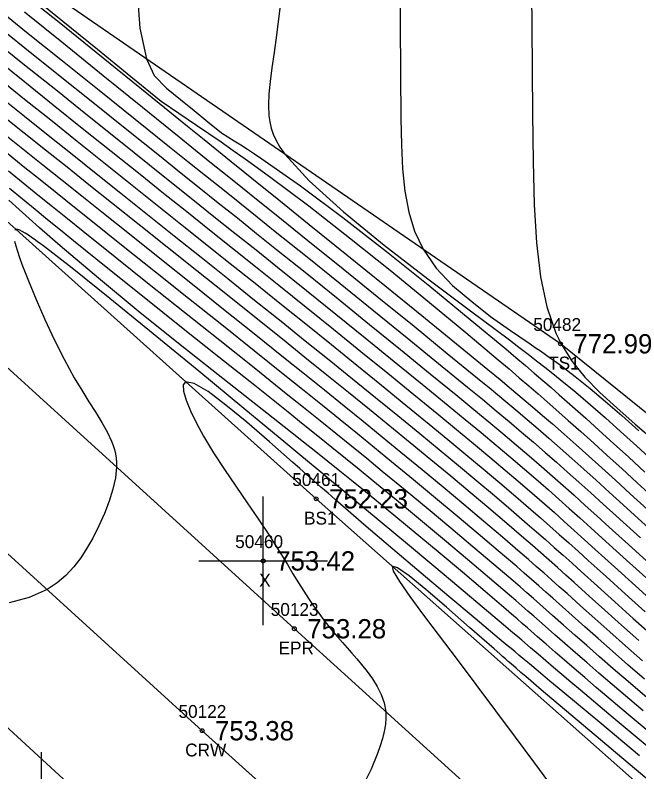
# Model space of a CAD drawing. Extents: x 1378535 to 1380697, y 997729 to 1000024.
# Drawn here: x 1379232.9 to 1379281.3, y 999353.4 to 999412.2 of the extents above; entities that cross this region are included whole.
import ezdxf

# ---------------------------------------------------------------- set-up
doc = ezdxf.new("R2010")
doc.units = 0
for name, color, linetype in [('RD_DTM_BkLn1', 7, 'Continuous'), ('RD_DTM_BkLn2', 7, 'Continuous'), ('RD_DTM_BkLn_txCode', 7, 'Continuous'), ('RD_DTM_Major1', 7, 'Continuous'), ('RD_DTM_Minor1', 7, 'Continuous'), ('RD_EX_Misc', 7, 'Continuous'), ('RD_EX_Misc_txCode', 7, 'Continuous'), ('RD_EX_Road', 7, 'Continuous'), ('RD_EX_Road_txCode', 7, 'Continuous'), ('RD_EX_TX_Misc_ELEV', 7, 'Continuous'), ('RD_EX_TX_Road_ELEV', 7, 'Continuous'), ('RD_HC_Survey_ELEV', 7, 'Continuous'), ('RD_HC_Survey_txCode', 7, 'Continuous'), ('RD_SMD_Locator', 7, 'Continuous')]:
    doc.layers.add(name, color=color, linetype=linetype)

msp = doc.modelspace()

# ---------------------------------------------------------------- linework, layer by layer
at = {"layer": 'RD_DTM_BkLn1'}
msp.add_lwpolyline([(1379644.889, 998995.516), (1379603.59, 999033.022), (1379560.539, 999073.024), (1379518.05, 999111.381), (1379475.069, 999150.602), (1379431.045, 999190.013), (1379385.062, 999231.968), (1379339.18, 999273.058), (1379294.588, 999314.047), (1379247.38, 999356.59), (1379201.7, 999398.205), (1379156.533, 999438.891)], dxfattribs=at)
at = {"layer": 'RD_DTM_BkLn2'}
for points in [[(1379494.504, 999194.125), (1379456.694, 999214.003), (1379436.374, 999253.04), (1379388.122, 999297.569), (1379349.799, 999331.884), (1379305.784, 999362.026), (1379275.226, 999386.673), (1379224.721, 999421.459), (1379183.395, 999457.982)], [(1379481.385, 999178.365), (1379447.274, 999202.26), (1379412.093, 999233.015), (1379364.552, 999275.831), (1379323.483, 999312.277), (1379294.141, 999341.029), (1379256.243, 999374.618), (1379213.663, 999412.855)]]:
    msp.add_lwpolyline(points, dxfattribs=at)
at = {"layer": 'RD_DTM_Major1'}
for points in [[(1379242.345, 999414.042), (1379242.533, 999411.213), (1379243.067, 999408.823), (1379243.657, 999407.527), (1379244.621, 999406.551), (1379245.703, 999405.669), (1379246.775, 999404.798), (1379247.833, 999403.935), (1379248.893, 999403.074), (1379249.375, 999402.77), (1379249.874, 999402.457), (1379250.387, 999402.131), (1379250.915, 999401.791), (1379251.459, 999401.435), (1379252.02, 999401.06), (1379255.016, 999398.947), (1379258.3, 999396.487), (1379261.704, 999393.836), (1379265.062, 999391.147), (1379268.206, 999388.574), (1379270.968, 999386.273), (1379271.755, 999385.61), (1379272.493, 999384.985), (1379273.19, 999384.39), (1379273.855, 999383.818), (1379274.497, 999383.262), (1379275.123, 999382.714), (1379276.152, 999381.805), (1379277.184, 999380.882), (1379278.241, 999379.927), (1379279.346, 999378.923), (1379280.521, 999377.851), (1379281.786, 999376.693)], [(1379231.151, 999411.656), (1379233.612, 999409.68), (1379236.215, 999407.59), (1379238.878, 999405.453), (1379241.52, 999403.335), (1379244.057, 999401.302), (1379245.63, 999400.043), (1379247.149, 999398.828), (1379248.636, 999397.639), (1379250.117, 999396.454), (1379251.616, 999395.253), (1379253.158, 999394.016), (1379255.508, 999392.127), (1379257.939, 999390.167), (1379260.39, 999388.185), (1379262.801, 999386.23), (1379265.109, 999384.349), (1379267.255, 999382.592), (1379268.487, 999381.576), (1379269.644, 999380.617), (1379270.737, 999379.703), (1379271.78, 999378.823), (1379272.782, 999377.967), (1379273.758, 999377.124), (1379274.594, 999376.391), (1379275.43, 999375.651), (1379276.278, 999374.893), (1379277.149, 999374.109), (1379278.056, 999373.288), (1379279.011, 999372.422), (1379280.764, 999370.827), (1379282.221, 999369.504)], [(1379281.304, 999363.606), (1379279.954, 999364.809), (1379278.665, 999365.964), (1379277.444, 999367.062), (1379276.284, 999368.106), (1379275.629, 999368.694), (1379274.985, 999369.269), (1379274.344, 999369.839), (1379273.7, 999370.408), (1379273.045, 999370.983), (1379272.371, 999371.57), (1379271.058, 999372.701), (1379269.667, 999373.884), (1379268.209, 999375.11), (1379266.697, 999376.372), (1379265.142, 999377.66), (1379263.555, 999378.966), (1379261.977, 999380.259), (1379260.374, 999381.565), (1379258.742, 999382.89), (1379257.076, 999384.238), (1379255.369, 999385.614), (1379253.616, 999387.023), (1379251.44, 999388.766), (1379249.215, 999390.546), (1379246.966, 999392.342), (1379242.497, 999395.909), (1379240.327, 999397.643), (1379238.588, 999399.034), (1379236.888, 999400.394), (1379235.215, 999401.733), (1379233.556, 999403.059), (1379231.899, 999404.381)], [(1379283.313, 999355.481), (1379280.485, 999357.862), (1379278.003, 999359.962), (1379277.114, 999360.722), (1379276.294, 999361.426), (1379275.531, 999362.085), (1379274.812, 999362.709), (1379274.121, 999363.309), (1379273.447, 999363.896), (1379272.657, 999364.582), (1379272.256, 999364.93), (1379271.847, 999365.284), (1379271.426, 999365.647), (1379270.991, 999366.022), (1379269.373, 999367.405), (1379267.598, 999368.908), (1379265.715, 999370.49), (1379263.774, 999372.108), (1379261.823, 999373.721), (1379259.912, 999375.286), (1379258.987, 999376.037), (1379258.072, 999376.776), (1379257.152, 999377.515), (1379256.215, 999378.263), (1379255.248, 999379.031), (1379254.238, 999379.83), (1379251.55, 999381.946), (1379248.621, 999384.254), (1379245.543, 999386.698), (1379242.41, 999389.222), (1379239.317, 999391.769), (1379236.357, 999394.284), (1379235.545, 999394.993), (1379234.745, 999395.698), (1379233.953, 999396.404), (1379233.163, 999397.115), (1379232.37, 999397.836)]]:
    msp.add_lwpolyline(points, dxfattribs=at)
at = {"layer": 'RD_DTM_Minor1'}
for points in [[(1379272.93, 999418.77), (1379272.998, 999411.354), (1379273.055, 999404.559), (1379273.094, 999400.841), (1379273.177, 999397.505), (1379273.349, 999394.527), (1379273.659, 999391.881), (1379274.152, 999389.543), (1379274.874, 999387.486), (1379274.942, 999387.336), (1379275.011, 999387.188), (1379275.082, 999387.041), (1379275.155, 999386.895), (1379275.23, 999386.751), (1379275.307, 999386.608), (1379276.131, 999385.307), (1379277.124, 999384.077), (1379278.285, 999382.888), (1379279.594, 999381.7), (1379281.032, 999380.423), (1379282.615, 999379.089)], [(1379262.789, 999415.621), (1379262.774, 999411.562), (1379262.784, 999407.709), (1379262.82, 999404.155), (1379262.864, 999402.139), (1379262.955, 999400.265), (1379263.133, 999398.526), (1379263.432, 999396.913), (1379263.892, 999395.416), (1379264.549, 999394.027), (1379265.57, 999392.559), (1379266.828, 999391.206), (1379268.333, 999389.962), (1379269.781, 999388.792), (1379271.339, 999387.701), (1379272.86, 999386.669), (1379273.266, 999386.391), (1379273.665, 999386.115), (1379274.059, 999385.84), (1379274.447, 999385.564), (1379274.832, 999385.287), (1379275.214, 999385.006), (1379276.37, 999384.123), (1379277.536, 999383.185), (1379278.733, 999382.178), (1379279.987, 999381.089), (1379281.32, 999379.904)], [(1379232.965, 999414.311), (1379236.272, 999411.681), (1379239.705, 999408.915), (1379243.088, 999406.169), (1379246.246, 999403.599), (1379247.412, 999402.651), (1379248.532, 999401.742), (1379249.624, 999400.857), (1379250.706, 999399.98), (1379251.796, 999399.097), (1379252.914, 999398.194), (1379255.692, 999395.949), (1379258.611, 999393.591), (1379261.565, 999391.203), (1379264.446, 999388.867), (1379267.149, 999386.667), (1379269.568, 999384.685), (1379270.525, 999383.895), (1379271.417, 999383.153), (1379272.258, 999382.449), (1379273.06, 999381.771), (1379273.834, 999381.108), (1379274.594, 999380.451), (1379275.518, 999379.641), (1379276.454, 999378.81), (1379277.418, 999377.945), (1379278.427, 999377.033), (1379279.495, 999376.062), (1379280.639, 999375.02), (1379282.781, 999373.066)], [(1379233.84, 999413.981), (1379236.567, 999411.761), (1379239.253, 999409.575), (1379241.848, 999407.463), (1379244.21, 999405.54), (1379246.932, 999403.675), (1379247.905, 999403.015), (1379248.856, 999402.363), (1379249.793, 999401.712), (1379250.727, 999401.053), (1379251.666, 999400.379), (1379252.621, 999399.682), (1379255.665, 999397.39), (1379258.825, 999394.923), (1379261.988, 999392.389), (1379265.042, 999389.892), (1379267.875, 999387.539), (1379270.374, 999385.437), (1379271.226, 999384.715), (1379272.023, 999384.037), (1379272.775, 999383.392), (1379273.494, 999382.772), (1379274.189, 999382.167), (1379274.873, 999381.568), (1379275.83, 999380.72), (1379276.802, 999379.852), (1379277.806, 999378.946), (1379278.86, 999377.991), (1379279.981, 999376.97), (1379281.188, 999375.869), (1379283.461, 999373.795)], [(1379253.617, 999414.449), (1379253.17, 999410.671), (1379252.979, 999409.332), (1379252.805, 999408.137), (1379252.663, 999407.068), (1379252.565, 999406.102), (1379252.528, 999405.221), (1379252.565, 999404.404), (1379252.632, 999403.921), (1379252.742, 999403.445), (1379252.906, 999402.966), (1379253.132, 999402.477), (1379253.429, 999401.966), (1379253.809, 999401.425), (1379255.709, 999399.331), (1379258.373, 999396.922), (1379261.53, 999394.34), (1379264.91, 999391.727), (1379268.241, 999389.223), (1379271.252, 999386.971), (1379271.996, 999386.408), (1379272.7, 999385.871), (1379273.369, 999385.356), (1379274.006, 999384.859), (1379274.619, 999384.374), (1379275.211, 999383.899), (1379276.405, 999382.915), (1379277.563, 999381.929), (1379278.716, 999380.919), (1379279.895, 999379.862), (1379281.134, 999378.736), (1379282.462, 999377.519)], [(1379231.134, 999413.007), (1379233.748, 999410.904), (1379236.528, 999408.669), (1379239.374, 999406.385), (1379242.18, 999404.133), (1379244.846, 999401.998), (1379246.27, 999400.858), (1379247.639, 999399.763), (1379248.978, 999398.691), (1379250.313, 999397.623), (1379251.668, 999396.537), (1379253.068, 999395.414), (1379255.535, 999393.43), (1379258.117, 999391.35), (1379260.734, 999389.234), (1379263.307, 999387.147), (1379265.757, 999385.15), (1379268.006, 999383.308), (1379269.155, 999382.36), (1379270.229, 999381.469), (1379271.241, 999380.622), (1379272.204, 999379.809), (1379273.132, 999379.016), (1379274.037, 999378.232), (1379274.902, 999377.474), (1379275.771, 999376.704), (1379276.658, 999375.91), (1379277.576, 999375.083), (1379278.536, 999374.212), (1379279.553, 999373.288), (1379281.435, 999371.575)], [(1379233.59, 999412.484), (1379236.609, 999410.042), (1379239.702, 999407.535), (1379242.739, 999405.072), (1379245.591, 999402.762), (1379246.877, 999401.722), (1379248.112, 999400.726), (1379249.318, 999399.754), (1379250.518, 999398.788), (1379251.735, 999397.808), (1379252.992, 999396.797), (1379255.591, 999394.704), (1379258.329, 999392.496), (1379261.112, 999390.247), (1379263.844, 999388.032), (1379266.429, 999385.928), (1379268.772, 999384.009), (1379269.83, 999383.135), (1379270.817, 999382.316), (1379271.746, 999381.539), (1379272.629, 999380.792), (1379273.482, 999380.063), (1379274.316, 999379.341), (1379275.21, 999378.558), (1379276.113, 999377.757), (1379277.038, 999376.927), (1379278.001, 999376.058), (1379279.016, 999375.137), (1379280.096, 999374.154), (1379282.107, 999372.321)], [(1379231.286, 999410.213), (1379233.591, 999408.367), (1379236.003, 999406.433), (1379238.464, 999404.459), (1379240.916, 999402.492), (1379243.302, 999400.58), (1379245.008, 999399.214), (1379246.668, 999397.887), (1379248.3, 999396.581), (1379249.927, 999395.28), (1379251.568, 999393.966), (1379253.245, 999392.621), (1379255.479, 999390.825), (1379257.763, 999388.984), (1379260.052, 999387.133), (1379262.302, 999385.308), (1379264.468, 999383.543), (1379266.507, 999381.873), (1379267.818, 999380.794), (1379269.056, 999379.767), (1379270.232, 999378.785), (1379271.355, 999377.838), (1379272.434, 999376.917), (1379273.479, 999376.014), (1379274.286, 999375.308), (1379275.088, 999374.598), (1379275.897, 999373.877), (1379276.723, 999373.135), (1379277.576, 999372.364), (1379278.469, 999371.556), (1379280.097, 999370.077), (1379281.843, 999368.492)], [(1379231.448, 999408.745), (1379233.594, 999407.031), (1379235.811, 999405.255), (1379238.067, 999403.447), (1379240.326, 999401.636), (1379242.554, 999399.85), (1379244.385, 999398.385), (1379246.184, 999396.947), (1379247.965, 999395.523), (1379249.741, 999394.103), (1379251.526, 999392.674), (1379253.333, 999391.224), (1379255.452, 999389.521), (1379257.59, 999387.798), (1379259.719, 999386.076), (1379261.81, 999384.379), (1379263.835, 999382.73), (1379265.763, 999381.151), (1379267.148, 999380.011), (1379268.467, 999378.918), (1379269.726, 999377.867), (1379270.931, 999376.851), (1379272.087, 999375.866), (1379273.201, 999374.904), (1379273.978, 999374.225), (1379274.746, 999373.547), (1379275.515, 999372.862), (1379276.294, 999372.163), (1379277.095, 999371.442), (1379277.926, 999370.69), (1379279.432, 999369.325), (1379281.041, 999367.867), (1379282.735, 999366.335)], [(1379231.606, 999407.281), (1379233.59, 999405.698), (1379235.616, 999404.078), (1379237.671, 999402.432), (1379239.74, 999400.774), (1379241.809, 999399.118), (1379243.758, 999397.559), (1379245.697, 999396.009), (1379249.56, 999392.922), (1379251.49, 999391.377), (1379253.425, 999389.826), (1379255.426, 999388.218), (1379257.42, 999386.61), (1379259.392, 999385.016), (1379261.326, 999383.446), (1379263.209, 999381.912), (1379265.023, 999380.426), (1379266.479, 999379.228), (1379267.877, 999378.069), (1379269.22, 999376.949), (1379270.508, 999375.864), (1379271.742, 999374.813), (1379272.924, 999373.793), (1379273.669, 999373.143), (1379274.401, 999372.498), (1379275.129, 999371.851), (1379275.863, 999371.194), (1379276.611, 999370.522), (1379277.382, 999369.826), (1379278.769, 999368.571), (1379280.244, 999367.237), (1379281.799, 999365.834)], [(1379231.757, 999405.825), (1379233.577, 999404.374), (1379235.417, 999402.903), (1379237.278, 999401.414), (1379239.161, 999399.907), (1379241.066, 999398.382), (1379243.128, 999396.734), (1379245.208, 999395.073), (1379247.296, 999393.405), (1379249.384, 999391.737), (1379251.462, 999390.075), (1379253.519, 999388.425), (1379255.398, 999386.915), (1379257.249, 999385.424), (1379259.066, 999383.954), (1379260.848, 999382.508), (1379262.59, 999381.088), (1379264.288, 999379.697), (1379265.81, 999378.444), (1379267.287, 999377.221), (1379268.714, 999376.03), (1379270.086, 999374.875), (1379271.399, 999373.758), (1379272.647, 999372.682), (1379273.358, 999372.062), (1379274.053, 999371.451), (1379274.739, 999370.842), (1379275.427, 999370.229), (1379276.122, 999369.605), (1379276.835, 999368.964), (1379278.106, 999367.817), (1379279.452, 999366.603), (1379280.872, 999365.326), (1379282.367, 999363.989)], [(1379281.6, 999362.028), (1379280.282, 999363.187), (1379279.047, 999364.283), (1379277.884, 999365.321), (1379276.782, 999366.309), (1379275.729, 999367.252), (1379275.129, 999367.787), (1379274.536, 999368.315), (1379273.943, 999368.841), (1379273.343, 999369.37), (1379272.729, 999369.907), (1379272.095, 999370.458), (1379270.719, 999371.642), (1379269.249, 999372.89), (1379267.705, 999374.189), (1379266.108, 999375.522), (1379264.475, 999376.874), (1379262.827, 999378.231), (1379261.371, 999379.424), (1379259.905, 999380.619), (1379258.419, 999381.826), (1379256.9, 999383.055), (1379255.336, 999384.315), (1379253.715, 999385.617), (1379251.426, 999387.451), (1379249.054, 999389.347), (1379246.642, 999391.272), (1379244.233, 999393.194), (1379241.869, 999395.081), (1379239.593, 999396.899), (1379238.023, 999398.154), (1379236.502, 999399.372), (1379235.01, 999400.567), (1379232.033, 999402.951)], [(1379281.739, 999360.608), (1379280.451, 999361.725), (1379279.26, 999362.769), (1379278.15, 999363.749), (1379277.108, 999364.674), (1379276.118, 999365.556), (1379274.623, 999366.888), (1379274.08, 999367.369), (1379273.534, 999367.851), (1379272.979, 999368.338), (1379272.41, 999368.835), (1379271.819, 999369.347), (1379270.381, 999370.582), (1379268.834, 999371.895), (1379267.205, 999373.265), (1379265.521, 999374.669), (1379263.811, 999376.086), (1379262.102, 999377.494), (1379260.77, 999378.585), (1379259.44, 999379.669), (1379258.096, 999380.761), (1379256.721, 999381.872), (1379255.301, 999383.016), (1379253.818, 999384.207), (1379251.421, 999386.126), (1379248.905, 999388.136), (1379246.329, 999390.19), (1379243.756, 999392.242), (1379241.246, 999394.244), (1379238.862, 999396.15), (1379237.467, 999397.269), (1379236.121, 999398.35), (1379234.802, 999399.41), (1379233.489, 999400.468), (1379232.159, 999401.541)], [(1379282.852, 999358.38), (1379280.478, 999360.407), (1379279.32, 999361.408), (1379278.254, 999362.337), (1379277.264, 999363.205), (1379276.336, 999364.024), (1379275.454, 999364.805), (1379274.601, 999365.56), (1379274.108, 999365.996), (1379273.615, 999366.43), (1379273.117, 999366.867), (1379272.609, 999367.312), (1379272.086, 999367.766), (1379271.543, 999368.236), (1379270.046, 999369.519), (1379268.422, 999370.896), (1379266.708, 999372.338), (1379264.938, 999373.814), (1379263.149, 999375.296), (1379261.377, 999376.755), (1379260.173, 999377.742), (1379258.977, 999378.717), (1379257.771, 999379.696), (1379256.539, 999380.692), (1379255.261, 999381.72), (1379253.923, 999382.794), (1379251.42, 999384.795), (1379248.759, 999386.918), (1379246.018, 999389.102), (1379243.279, 999391.285), (1379240.623, 999393.407), (1379238.13, 999395.405), (1379236.921, 999396.378), (1379235.758, 999397.317), (1379234.62, 999398.239), (1379233.488, 999399.159), (1379232.34, 999400.094)], [(1379281.659, 999358.129), (1379279.233, 999360.193), (1379278.207, 999361.074), (1379277.265, 999361.889), (1379276.391, 999362.65), (1379275.571, 999363.368), (1379274.788, 999364.056), (1379274.027, 999364.724), (1379273.584, 999365.112), (1379273.14, 999365.501), (1379272.69, 999365.894), (1379272.23, 999366.293), (1379271.757, 999366.704), (1379271.266, 999367.127), (1379269.709, 999368.459), (1379268.009, 999369.899), (1379266.21, 999371.411), (1379264.354, 999372.959), (1379262.486, 999374.508), (1379260.649, 999376.02), (1379259.579, 999376.895), (1379258.52, 999377.758), (1379257.455, 999378.622), (1379256.368, 999379.5), (1379255.243, 999380.405), (1379254.063, 999381.351), (1379251.472, 999383.419), (1379248.682, 999385.641), (1379245.786, 999387.946), (1379242.877, 999390.265), (1379240.049, 999392.529), (1379237.395, 999394.668), (1379236.37, 999395.499), (1379235.376, 999396.31), (1379234.397, 999397.111), (1379233.418, 999397.916), (1379232.425, 999398.735)], [(1379282.26, 999355.126), (1379279.324, 999357.588), (1379276.776, 999359.732), (1379276.03, 999360.363), (1379275.338, 999360.951), (1379274.688, 999361.505), (1379273.477, 999362.54), (1379272.896, 999363.038), (1379272.216, 999363.619), (1379271.873, 999363.912), (1379271.524, 999364.209), (1379271.168, 999364.512), (1379270.803, 999364.823), (1379269.148, 999366.223), (1379267.326, 999367.755), (1379265.374, 999369.39), (1379263.327, 999371.099), (1379261.221, 999372.853), (1379259.093, 999374.622), (1379258.268, 999375.307), (1379257.437, 999375.997), (1379256.591, 999376.698), (1379255.722, 999377.42), (1379254.821, 999378.167), (1379253.879, 999378.948), (1379250.629, 999381.642), (1379247.118, 999384.544), (1379243.571, 999387.459), (1379240.215, 999390.193), (1379237.274, 999392.548), (1379234.974, 999394.331), (1379234.834, 999394.437), (1379234.567, 999394.634), (1379234.32, 999394.813), (1379234.204, 999394.896), (1379233.9, 999395.107), (1379233.633, 999395.28), (1379233.403, 999395.412), (1379233.209, 999395.504), (1379233.05, 999395.553), (1379232.925, 999395.558), (1379232.865, 999395.54), (1379232.817, 999395.506)], [(1379232.807, 999394.657), (1379232.903, 999394.286), (1379233.034, 999393.861), (1379233.195, 999393.387), (1379233.382, 999392.867), (1379233.882, 999391.563), (1379234.478, 999390.112), (1379235.152, 999388.572), (1379235.884, 999387.004), (1379236.656, 999385.469), (1379237.45, 999384.026), (1379238.028, 999383.064), (1379238.591, 999382.173), (1379239.121, 999381.342), (1379239.601, 999380.56), (1379240.015, 999379.816), (1379240.346, 999379.101), (1379240.467, 999378.775), (1379240.566, 999378.45), (1379240.641, 999378.122), (1379240.694, 999377.79), (1379240.722, 999377.449), (1379240.726, 999377.097), (1379240.645, 999376.257), (1379240.453, 999375.362), (1379240.165, 999374.429), (1379239.796, 999373.475), (1379239.362, 999372.516), (1379238.878, 999371.57), (1379238.433, 999370.784), (1379237.948, 999370.03), (1379237.409, 999369.32), (1379236.803, 999368.666), (1379236.114, 999368.078), (1379235.33, 999367.568), (1379233.952, 999366.959), (1379232.393, 999366.527)], [(1379281.352, 999354.651), (1379278.271, 999357.221), (1379275.569, 999359.474), (1379274.97, 999359.975), (1379274.4, 999360.452), (1379273.852, 999360.91), (1379273.323, 999361.354), (1379272.805, 999361.788), (1379272.294, 999362.217), (1379271.995, 999362.468), (1379271.695, 999362.719), (1379271.394, 999362.972), (1379271.089, 999363.227), (1379270.781, 999363.485), (1379270.468, 999363.747), (1379268.585, 999365.323), (1379266.551, 999367.028), (1379264.406, 999368.834), (1379262.19, 999370.711), (1379259.945, 999372.632), (1379257.711, 999374.567), (1379257.161, 999375.048), (1379256.613, 999375.529), (1379256.065, 999376.01), (1379255.517, 999376.493), (1379254.967, 999376.979), (1379254.415, 999377.467), (1379252.612, 999379.054), (1379250.856, 999380.571), (1379249.235, 999381.907), (1379247.842, 999382.952), (1379246.766, 999383.596), (1379246.099, 999383.727), (1379245.915, 999383.481), (1379245.935, 999382.991), (1379246.13, 999382.301), (1379246.474, 999381.457), (1379246.94, 999380.501), (1379247.498, 999379.479), (1379248.27, 999378.195), (1379249.11, 999376.895), (1379249.987, 999375.595), (1379250.869, 999374.311), (1379251.727, 999373.061), (1379252.529, 999371.861), (1379253.055, 999371.041), (1379253.543, 999370.255), (1379254.002, 999369.502), (1379254.438, 999368.781), (1379254.858, 999368.093), (1379255.27, 999367.437), (1379255.641, 999366.868), (1379256.013, 999366.322), (1379256.388, 999365.797), (1379256.767, 999365.288), (1379257.151, 999364.793), (1379257.544, 999364.31), (1379257.906, 999363.882), (1379258.274, 999363.457), (1379258.645, 999363.034), (1379259.017, 999362.61), (1379259.388, 999362.181), (1379259.756, 999361.746), (1379260.202, 999361.192), (1379260.62, 999360.621), (1379260.993, 999360.028), (1379261.3, 999359.409), (1379261.523, 999358.761), (1379261.643, 999358.081), (1379261.658, 999357.587), (1379261.619, 999357.074), (1379261.53, 999356.543), (1379261.396, 999355.992), (1379261.222, 999355.422), (1379261.012, 999354.83), (1379260.506, 999353.608), (1379259.89, 999352.361)], [(1379284.032, 999351.093), (1379280.484, 999354.064), (1379277.003, 999356.989), (1379273.721, 999359.777), (1379273.323, 999360.119), (1379272.93, 999360.458), (1379272.54, 999360.794), (1379272.155, 999361.128), (1379271.772, 999361.46), (1379271.391, 999361.791), (1379271.168, 999361.985), (1379270.946, 999362.179), (1379270.725, 999362.373), (1379270.504, 999362.566), (1379270.062, 999362.953), (1379268.158, 999364.626), (1379266.361, 999366.198), (1379264.765, 999367.565), (1379263.466, 999368.622), (1379262.558, 999369.267), (1379262.137, 999369.395), (1379262.229, 999369.004), (1379262.719, 999368.186), (1379263.53, 999367.02), (1379264.583, 999365.587), (1379265.802, 999363.966), (1379267.108, 999362.236), (1379268.643, 999360.191), (1379270.179, 999358.132), (1379271.7, 999356.082), (1379273.193, 999354.065), (1379274.645, 999352.104)]]:
    msp.add_lwpolyline(points, dxfattribs=at)
at = {"layer": 'RD_EX_Misc'}
for p, q in [((1379252.131, 999364.791), (1379252.131, 999374.791)), ((1379247.131, 999369.791), (1379257.131, 999369.791)), ((1379234.891, 999344.925), (1379234.891, 999354.925))]:
    msp.add_line(p, q, dxfattribs=at)
at = {"layer": 'RD_EX_Road'}
for points in [[(1379652.216, 999003.544), (1379610.671, 999040.913), (1379567.405, 999079.792), (1379524.774, 999119.811), (1379481.793, 999158.312), (1379438.693, 999197.69), (1379392.81, 999238.626), (1379346.749, 999280.784), (1379301.799, 999321.656), (1379254.546, 999364.519), (1379209.475, 999405.54), (1379163.997, 999446.485)], [(1379637.067, 998987.215), (1379597.137, 999025.676), (1379553.307, 999065.907), (1379510.702, 999104.297), (1379468.488, 999142.894), (1379424.884, 999182.89), (1379377.902, 999224.837), (1379333.605, 999264.984), (1379287.277, 999307.211), (1379240.784, 999348.984), (1379194.921, 999391.17), (1379151.382, 999431.093)]]:
    msp.add_lwpolyline(points, dxfattribs=at)
at = {"layer": 'RD_SMD_Locator'}
for centre in [(1379275.226, 999386.673), (1379256.243, 999374.618), (1379252.131, 999369.791), (1379254.546, 999364.519), (1379247.38, 999356.59)]:
    msp.add_circle(centre, 0.15, dxfattribs=at)

# ---------------------------------------------------------------- texts
at = {"layer": 'RD_DTM_BkLn_txCode'}
for s, p in [('50482', (1379273.108, 999387.673)), ('TS1', (1379274.265, 999384.673)), ('50461', (1379254.385, 999375.618)), ('BS1', (1379255.298, 999372.618))]:
    msp.add_text(s, height=1, dxfattribs=at).set_placement(p)
at = {"layer": 'RD_EX_Misc_txCode'}
for s, p in [('50460', (1379249.95, 999370.791)), ('X', (1379251.816, 999367.791))]:
    msp.add_text(s, height=1, dxfattribs=at).set_placement(p)
at = {"layer": 'RD_EX_Road_txCode'}
for s, p in [('50123', (1379252.711, 999365.519)), ('EPR', (1379253.318, 999362.519))]:
    msp.add_text(s, height=1, dxfattribs=at).set_placement(p)
at = {"layer": 'RD_EX_TX_Misc_ELEV'}
for s, p in [('772.99', (1379276.226, 999385.923)), ('752.23', (1379257.243, 999373.868)), ('753.42', (1379253.131, 999369.041))]:
    msp.add_text(s, height=1.5, dxfattribs=at).set_placement(p)
at = {"layer": 'RD_EX_TX_Road_ELEV'}
msp.add_text('753.28', height=1.5, dxfattribs=at).set_placement((1379255.546, 999363.769))
at = {"layer": 'RD_HC_Survey_ELEV'}
msp.add_text('753.38', height=1.5, dxfattribs=at).set_placement((1379248.38, 999355.84))
at = {"layer": 'RD_HC_Survey_txCode'}
for s, p in [('50122', (1379245.545, 999357.59)), ('CRW', (1379246.065, 999354.59))]:
    msp.add_text(s, height=1, dxfattribs=at).set_placement(p)

doc.saveas('drawing.dxf')
